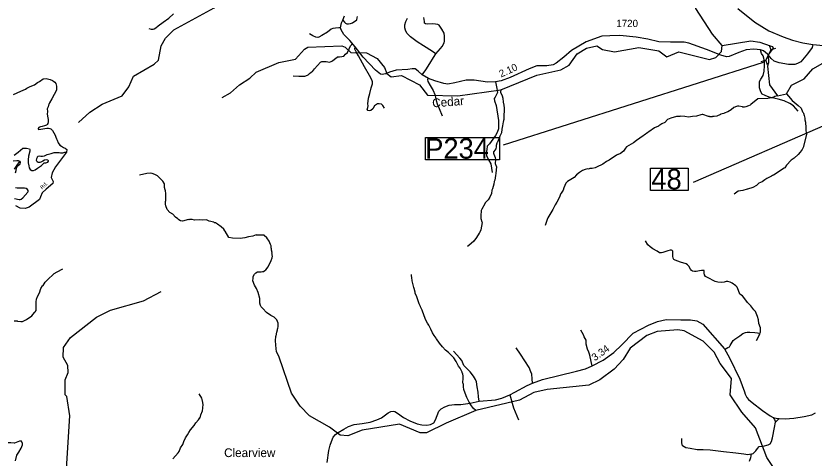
# Model space of a CAD drawing. Extents: x 1159738 to 1321356, y 736314 to 882035.
# Drawn here: x 1263584 to 1277290, y 788278 to 795873 of the extents above; entities that cross this region are included whole.
import ezdxf

# ---------------------------------------------------------------- set-up
doc = ezdxf.new("R2010")
doc.units = 0
for name, color, linetype in [('Exist Boundary Land Use Forest National US Forest Service Label', 7, 'Continuous'), ('Exist Cultural Church Label', 7, 'Continuous'), ('Exist Hydrographic Creek Single Shore', 7, 'Continuous'), ('Exist Hydrographic Creek Single Shore Label', 7, 'Continuous'), ('Exist Hydrographic Misc Water Feature', 7, 'Continuous'), ('Exist Road Non-System Type 51', 7, 'Continuous'), ('Exist Road Primary US Attributed', 7, 'Continuous'), ('Exist Road Secondary Mileage Hundredths English Label', 7, 'Continuous'), ('Exist Road Secondary Structure Pipe CELL', 7, 'Continuous'), ('Exist Road Secondary Structure Pipe Number Label', 7, 'Continuous'), ('Exist Road Secondary Structure Standard Bridge Number Label', 7, 'Continuous'), ('Exist Road Secondary Type 51 Attributed', 7, 'Continuous'), ('Exist Road Secondary Type 51 Number Label', 7, 'Continuous'), ('Exist Road State Agency Type 41 National Forest', 7, 'Continuous')]:
    doc.layers.add(name, color=color, linetype=linetype)

msp = doc.modelspace()

# ---------------------------------------------------------------- linework, layer by layer
at = {"layer": 'Exist Hydrographic Creek Single Shore'}
for points in [[(1275711, 795365), (1275549, 795558), (1275259, 796001), (1275272, 796165), (1275325, 796315)], [(1275711, 795365), (1276205, 795443), (1276362, 795421), (1276536, 795358), (1276576, 795351)], [(1267125, 794473), (1267269, 794553), (1267422, 794691), (1267600, 794802), (1267711, 794908), (1268099, 795074), (1268384, 795128), (1268538, 795305), (1268597, 795337), (1269181, 795358), (1269239, 795337), (1269337, 795243), (1269604, 795238), (1269785, 795142), (1269914, 794989), (1269954, 794886), (1270027, 794829), (1270203, 794848), (1270516, 794691), (1270653, 794511), (1271170, 794501), (1271909, 794606)], [(1271909, 794606), (1272530, 794857), (1272940, 794948), (1273084, 795027), (1273222, 795224), (1273383, 795320), (1273559, 795359), (1273658, 795298), (1273865, 795257), (1274284, 795331), (1274624, 795272), (1274764, 795170), (1274966, 795255), (1275496, 795126), (1275605, 795157), (1275700, 795263), (1275711, 795365)], [(1276492, 795011), (1276528, 794692), (1276665, 794499), (1276819, 794534), (1276903, 794684), (1277122, 794795), (1277269, 794966), (1277691, 795207), (1277817, 795237), (1278225, 795203), (1278392, 795232), (1278546, 795401), (1279213, 795404)], [(1276576, 795351), (1276586, 795322), (1276504, 795203), (1276508, 795066), (1276492, 795011)], [(1276616, 788079), (1276479, 788288), (1276283, 788795), (1276048, 789068), (1275847, 789365), (1275870, 789646), (1275677, 789903), (1275573, 790096), (1275386, 790283), (1275057, 790461), (1274949, 790479), (1274598, 790453), (1274421, 790385), (1274132, 790164), (1274011, 789969), (1273856, 789805), (1273610, 789620), (1273425, 789531), (1272706, 789457), (1272479, 789406), (1272234, 789270), (1271480, 789093), (1270973, 788875), (1270636, 788708), (1270527, 788710), (1270173, 788861), (1269528, 788759), (1269284, 788659), (1269151, 788669), (1268971, 788807), (1268625, 789001), (1268463, 789171), (1268318, 789391), (1268103, 790009)]]:
    msp.add_lwpolyline(points, dxfattribs=at)
at = {"layer": 'Exist Hydrographic Misc Water Feature'}
for points in [[(1264655, 794041), (1264851, 794220), (1265063, 794357), (1265408, 794498), (1265520, 794653), (1265600, 794836), (1265955, 795045), (1266032, 795116), (1266079, 795358), (1266149, 795491), (1266295, 795636), (1266988, 796012), (1267361, 796284), (1267539, 796372), (1267731, 796385), (1267843, 796524), (1267995, 796619), (1268306, 796721), (1268427, 796876), (1268703, 796920), (1269056, 797044), (1269853, 797232), (1269940, 797342)], [(1271909, 794606), (1271906, 794566), (1271934, 794501), (1271947, 794460), (1271953, 794392), (1271964, 794341), (1271970, 794286), (1271965, 794120), (1271960, 794088), (1271956, 794080), (1271955, 794064), (1271951, 794056), (1271941, 793984), (1271927, 793929), (1271925, 793865), (1271895, 793806), (1271856, 793703), (1271850, 793701), (1271841, 793686), (1271830, 793648), (1271829, 793624), (1271823, 793592), (1271810, 793568), (1271791, 793547), (1271787, 793537), (1271786, 793513), (1271790, 793497), (1271812, 793440), (1271819, 793408), (1271813, 793336), (1271830, 793290), (1271835, 793284), (1271828, 793164), (1271819, 793132), (1271808, 793052), (1271799, 793029), (1271790, 792981), (1271767, 792902), (1271757, 792878), (1271748, 792825), (1271723, 792759), (1271696, 792715), (1271650, 792667), (1271612, 792605), (1271610, 792595), (1271585, 792551), (1271576, 792528), (1271572, 792512), (1271566, 792456), (1271566, 792392), (1271585, 792335), (1271590, 792327), (1271566, 792200), (1271544, 792145), (1271538, 792139), (1271496, 792068), (1271446, 792006), (1271362, 791928), (1271337, 791911)], [(1276665, 794499), (1276616, 794487), (1276600, 794480), (1276592, 794480), (1276559, 794469), (1276495, 794455), (1276326, 794448), (1276207, 794350), (1276191, 794338), (1276167, 794327), (1276118, 794311), (1276094, 794307), (1276070, 794308), (1276062, 794312), (1275999, 794322), (1275975, 794323), (1275958, 794320), (1275910, 794299), (1275866, 794263), (1275808, 794224), (1275745, 794204), (1275739, 794199), (1275686, 794184), (1275686, 794180), (1275621, 794154), (1275573, 794144), (1275549, 794145), (1275541, 794141), (1275501, 794142), (1275493, 794146), (1275477, 794147), (1275378, 794178), (1275370, 794178), (1275346, 794175), (1275269, 794149), (1275205, 794147), (1275136, 794134), (1275073, 794147), (1275001, 794150), (1274985, 794146), (1274953, 794147), (1274945, 794143), (1274929, 794144), (1274832, 794119), (1274775, 794095), (1274725, 794042), (1274677, 794017), (1274624, 793983), (1274619, 793978), (1274551, 793952), (1274452, 793881), (1274436, 793873), (1274371, 793827), (1274354, 793812), (1274297, 793772), (1274240, 793735), (1274187, 793695), (1274072, 793623), (1274052, 793599), (1274016, 793551), (1273969, 793512), (1273928, 793491), (1273920, 793492), (1273896, 793480), (1273773, 793396), (1273724, 793370), (1273663, 793328), (1273553, 793273), (1273529, 793264), (1273481, 793253), (1273441, 793251), (1273416, 793243), (1273400, 793244), (1273360, 793237), (1273312, 793219), (1273263, 793185), (1273213, 793144), (1273168, 793099), (1273054, 793029), (1273029, 792999), (1272994, 792921), (1272981, 792881), (1272949, 792826), (1272943, 792820), (1272912, 792746), (1272875, 792672), (1272845, 792629), (1272803, 792550), (1272716, 792403), (1272704, 792378), (1272671, 792275)], [(1276819, 794534), (1276849, 794493), (1276917, 794419), (1277018, 794336), (1277069, 794286), (1277095, 794223), (1277105, 794213), (1277111, 794201), (1277121, 794164), (1277132, 794116), (1277135, 794084), (1277139, 794076), (1277138, 794060), (1277142, 794052), (1277142, 794036), (1277151, 793963), (1277150, 793907), (1277160, 793839), (1277103, 793613), (1277086, 793581), (1277052, 793534), (1277019, 793495), (1276947, 793432), (1276898, 793395), (1276819, 793311), (1276786, 793265), (1276778, 793259), (1276594, 793139), (1276578, 793131), (1276561, 793118), (1276480, 793080), (1276447, 793059), (1276402, 793023), (1276345, 792998), (1276300, 792958), (1276239, 792928), (1276150, 792899), (1276142, 792899), (1276070, 792877), (1275989, 792860), (1275965, 792848), (1275920, 792812)], [(1263556, 793239), (1263615, 793325), (1263635, 793349), (1263644, 793365)], [(1266155, 792698), (1266158, 792810), (1266155, 792824), (1266152, 792870), (1266144, 792886), (1266136, 792926), (1266132, 792986), (1266106, 793035), (1266012, 793126), (1265968, 793150), (1265921, 793165), (1265897, 793170), (1265833, 793168), (1265704, 793140)], [(1268103, 790009), (1268061, 790106), (1268051, 790156), (1268044, 790222), (1268042, 790290), (1268049, 790370), (1268053, 790378), (1268063, 790442), (1268076, 790481), (1268076, 790497), (1268081, 790505), (1268086, 790537), (1268087, 790569), (1268084, 790597), (1268066, 790650), (1268061, 790658), (1268019, 790699), (1267959, 790729), (1267887, 790779), (1267821, 790845), (1267796, 790876), (1267781, 790900), (1267770, 790939), (1267772, 791019), (1267745, 791120), (1267717, 791188), (1267679, 791246), (1267653, 791322), (1267655, 791370), (1267660, 791394), (1267679, 791434), (1267691, 791449), (1267706, 791461), (1267732, 791474), (1267754, 791475), (1267762, 791479), (1267794, 791478), (1267818, 791481), (1267834, 791485), (1267859, 791498), (1267873, 791512), (1267913, 791562), (1267968, 791673), (1267982, 791716), (1267987, 791748), (1267983, 791756), (1267984, 791788), (1267980, 791796), (1267981, 791812), (1267977, 791820), (1267977, 791836), (1267973, 791845), (1267971, 791877), (1267967, 791885), (1267964, 791925), (1267957, 791949), (1267932, 792006), (1267892, 792063), (1267848, 792099), (1267845, 792105), (1267776, 792109), (1267713, 792109), (1267710, 792113), (1267649, 792091), (1267576, 792077), (1267512, 792059), (1267432, 792052), (1267304, 792054), (1267240, 792068), (1267175, 792174), (1267173, 792182), (1267152, 792208), (1267106, 792250), (1267043, 792296), (1267009, 792317), (1266995, 792319), (1266980, 792328), (1266900, 792346), (1266857, 792368), (1266785, 792366), (1266729, 792372), (1266649, 792366), (1266611, 792375), (1266597, 792374), (1266565, 792377), (1266557, 792373), (1266541, 792374), (1266509, 792367), (1266444, 792349), (1266412, 792354), (1266381, 792371), (1266361, 792385), (1266322, 792418), (1266276, 792470), (1266225, 792499), (1266182, 792545), (1266156, 792610), (1266149, 792642), (1266150, 792690), (1266155, 792698)], [(1263555, 790635), (1263603, 790633), (1263610, 790629), (1263666, 790625), (1263698, 790626), (1263767, 790656), (1263858, 790718), (1263903, 790776), (1263915, 790788), (1263928, 790815), (1263933, 790855), (1263930, 790871), (1263931, 790959), (1263938, 791007), (1263956, 791054), (1263986, 791117), (1264011, 791189), (1264041, 791236), (1264049, 791243), (1264087, 791298), (1264149, 791364), (1264209, 791419), (1264242, 791446), (1264291, 791476), (1264390, 791527)], [(1271480, 789093), (1271444, 789131), (1271408, 789176), (1271368, 789236), (1271330, 789315), (1271300, 789392), (1271278, 789453), (1271271, 789501), (1271269, 789549), (1271263, 789551), (1271258, 789569), (1271266, 789649), (1271265, 789689), (1271258, 789721), (1271247, 789746), (1271247, 789754), (1271215, 789819), (1271182, 789858), (1271146, 789935), (1271103, 789998), (1271056, 790044), (1271015, 790091), (1270963, 790133), (1270910, 790188), (1270858, 790252), (1270805, 790326), (1270801, 790340), (1270766, 790381), (1270736, 790430), (1270710, 790490), (1270676, 790558), (1270651, 790592), (1270628, 790633), (1270611, 790674), (1270607, 790690), (1270593, 790722), (1270559, 790819), (1270533, 790876), (1270533, 790884), (1270511, 790925), (1270491, 790977), (1270470, 791046), (1270442, 791111), (1270441, 791127), (1270433, 791143), (1270434, 791151), (1270426, 791168), (1270426, 791176), (1270415, 791208), (1270391, 791321), (1270391, 791337), (1270384, 791361), (1270384, 791377), (1270377, 791409), (1270378, 791433)], [(1264407, 787359), (1264506, 789001), (1264456, 789334), (1264431, 789361), (1264430, 789620), (1264483, 789750), (1264477, 789869), (1264397, 790011), (1264401, 790179), (1264522, 790350), (1264964, 790699), (1265209, 790819), (1265772, 790978), (1266076, 791140)], [(1266278, 788265), (1266369, 788366), (1266385, 788390), (1266409, 788453), (1266447, 788508), (1266465, 788560), (1266495, 788626), (1266528, 788677), (1266550, 788717), (1266583, 788764), (1266643, 788834), (1266675, 788881), (1266716, 788932), (1266740, 788968), (1266745, 788971), (1266759, 789018), (1266787, 789089), (1266794, 789137), (1266793, 789145), (1266796, 789193), (1266793, 789233), (1266783, 789282), (1266774, 789306), (1266730, 789383)]]:
    msp.add_lwpolyline(points, dxfattribs=at)
at = {"layer": 'Exist Road Non-System Type 51'}
msp.add_line((1276353, 790401), (1276295, 790291), dxfattribs=at)
for points in [[(1265864, 795657), (1265907, 795645), (1265923, 795645), (1265938, 795647), (1265957, 795654), (1265984, 795671), (1266027, 795702), (1266111, 795765), (1266210, 795833), (1266291, 795911)], [(1269199, 795801), (1269225, 795769), (1269243, 795749), (1269267, 795739), (1269297, 795738), (1269331, 795744), (1269362, 795756), (1269402, 795786), (1269430, 795798), (1269439, 795807), (1269446, 795842), (1269449, 795866)], [(1270797, 795222), (1270740, 795264), (1270581, 795362), (1270474, 795430), (1270362, 795517), (1270298, 795579), (1270274, 795627), (1270264, 795670), (1270260, 795723), (1270277, 795778), (1270310, 795836)], [(1270797, 795222), (1270874, 795315), (1270905, 795349), (1270939, 795410), (1270946, 795438), (1270943, 795525), (1270938, 795576), (1270897, 795647), (1270854, 795714), (1270831, 795729), (1270788, 795731), (1270739, 795737), (1270657, 795731), (1270617, 795736), (1270602, 795749), (1270599, 795778), (1270591, 795848)], [(1269157, 795667), (1269127, 795669), (1269072, 795665), (1269025, 795659), (1268999, 795646), (1268936, 795596), (1268836, 795540), (1268787, 795511), (1268767, 795505), (1268733, 795508), (1268680, 795532), (1268626, 795567)], [(1268346, 794847), (1268441, 794838), (1268499, 794837), (1268542, 794838), (1268564, 794842), (1268602, 794862), (1268623, 794885), (1268654, 794905), (1268674, 794921), (1268710, 794967), (1268815, 795077), (1268839, 795089), (1268875, 795093), (1268911, 795089), (1268966, 795081), (1268997, 795089), (1269018, 795101), (1269055, 795132), (1269098, 795167), (1269105, 795168), (1269143, 795172), (1269182, 795177), (1269213, 795185), (1269242, 795218), (1269275, 795247), (1269309, 795307), (1269332, 795357), (1269351, 795381), (1269361, 795398)], [(1269914, 794288), (1269885, 794333), (1269861, 794356), (1269824, 794366), (1269795, 794365), (1269778, 794352), (1269743, 794329), (1269715, 794280), (1269676, 794247), (1269658, 794244), (1269624, 794246), (1269614, 794260), (1269624, 794298), (1269630, 794329), (1269628, 794363), (1269641, 794462), (1269659, 794540), (1269685, 794637), (1269708, 794705), (1269705, 794744), (1269695, 794777), (1269655, 794852), (1269569, 795001), (1269466, 795190), (1269427, 795259), (1269406, 795300), (1269409, 795340)], [(1277020, 794239), (1276939, 794331), (1276874, 794370), (1276778, 794413), (1276676, 794441), (1276520, 794476), (1276453, 794504), (1276399, 794530), (1276376, 794569), (1276356, 794637), (1276353, 794703), (1276356, 794747), (1276377, 794785), (1276417, 794849), (1276435, 794926), (1276438, 795015), (1276438, 795082), (1276427, 795148), (1276419, 795187), (1276389, 795227), (1276371, 795289)], [(1270560, 794862), (1270622, 794948), (1270690, 795058), (1270756, 795159), (1270797, 795222)], [(1270666, 794799), (1270653, 794780), (1270657, 794749), (1270696, 794680), (1270750, 794591), (1270777, 794524), (1270790, 794477), (1270803, 794418), (1270818, 794366), (1270850, 794282), (1270903, 794157)], [(1271820, 794739), (1271843, 794629), (1271852, 794558), (1271838, 794523), (1271812, 794478), (1271799, 794452), (1271804, 794414), (1271831, 794335), (1271870, 794077), (1271872, 793933), (1271849, 793873), (1271819, 793822), (1271717, 793678), (1271677, 793638), (1271668, 793581), (1271659, 793516), (1271665, 793474), (1271702, 793401), (1271738, 793332), (1271765, 793185)], [(1263554, 793481), (1263624, 793534), (1263702, 793599), (1263724, 793603), (1263765, 793603), (1263815, 793591), (1263824, 793579), (1263822, 793549), (1263801, 793465), (1263791, 793402), (1263791, 793350), (1263803, 793299), (1263808, 793264), (1263825, 793237), (1263854, 793218), (1263887, 793218), (1263915, 793230), (1263956, 793256), (1264024, 793302), (1264059, 793340), (1264069, 793350), (1264079, 793352), (1264098, 793350), (1264133, 793361), (1264143, 793376), (1264141, 793386), (1264131, 793397), (1264107, 793400), (1264074, 793397), (1264043, 793379), (1264012, 793359)], [(1264012, 793359), (1263994, 793354), (1263966, 793354), (1263945, 793367), (1263939, 793390), (1263942, 793422), (1263952, 793446), (1263961, 793464), (1263980, 793469), (1264012, 793462), (1264038, 793462), (1264076, 793470), (1264122, 793493), (1264187, 793512), (1264239, 793529), (1264273, 793529), (1264323, 793527), (1264351, 793524), (1264390, 793522), (1264423, 793531), (1264451, 793533)], [(1263576, 793177), (1263585, 793220), (1263594, 793257), (1263609, 793292), (1263624, 793306), (1263657, 793330), (1263661, 793357), (1263655, 793374), (1263626, 793385), (1263597, 793386), (1263533, 793376)], [(1263556, 792735), (1263638, 792719), (1263657, 792719), (1263674, 792723), (1263704, 792749), (1263788, 792845), (1263793, 792857), (1263791, 792872), (1263784, 792889), (1263757, 792907), (1263729, 792915), (1263676, 792914), (1263637, 792912), (1263606, 792912), (1263573, 792919)], [(1276353, 790401), (1276370, 790446), (1276372, 790468), (1276370, 790515), (1276343, 790590), (1276339, 790650), (1276322, 790709), (1276284, 790796), (1276257, 790824), (1276204, 790893), (1276150, 790951), (1276085, 791033), (1276059, 791063), (1276016, 791094), (1275993, 791155), (1275970, 791211), (1275946, 791239), (1275883, 791280), (1275847, 791297), (1275807, 791313), (1275783, 791313), (1275747, 791302), (1275704, 791295), (1275637, 791301), (1275591, 791313), (1275459, 791380), (1275428, 791399), (1275407, 791423), (1275402, 791453), (1275406, 791487), (1275401, 791497), (1275384, 791501), (1275355, 791499), (1275322, 791492), (1275267, 791480), (1275236, 791480), (1275204, 791489), (1275185, 791497), (1275171, 791525), (1275142, 791574), (1275118, 791598), (1275097, 791614), (1274998, 791643), (1274905, 791679), (1274883, 791690), (1274872, 791710), (1274866, 791744), (1274866, 791786), (1274867, 791834), (1274855, 791842), (1274843, 791848), (1274819, 791848), (1274780, 791837), (1274696, 791808), (1274673, 791803), (1274637, 791806), (1274594, 791834), (1274521, 791873), (1274475, 791904), (1274435, 791940), (1274398, 792009)], [(1273478, 789859), (1273463, 789938), (1273440, 790044), (1273425, 790098), (1273400, 790150), (1273379, 790233), (1273374, 790301), (1273343, 790362), (1273329, 790397), (1273284, 790477)], [(1275757, 790134), (1275781, 790158), (1275811, 790174), (1275838, 790191), (1275852, 790210), (1275903, 790299), (1275931, 790322), (1276018, 790378), (1276070, 790418), (1276116, 790433), (1276142, 790438), (1276188, 790440), (1276271, 790435), (1276319, 790428), (1276341, 790421), (1276353, 790401)], [(1271540, 789254), (1271526, 789330), (1271519, 789410), (1271505, 789500), (1271491, 789589), (1271475, 789629), (1271442, 789685), (1271387, 789756), (1271338, 789805), (1271308, 789831), (1271277, 789867), (1271241, 789952), (1271208, 789993), (1271099, 790113)], [(1272457, 789564), (1272450, 789639), (1272444, 789717), (1272429, 789759), (1272396, 789832), (1272250, 790063), (1272172, 790169)], [(1272068, 789366), (1272127, 789139), (1272217, 788932)], [(1276587, 788975), (1276612, 788938), (1276625, 788912), (1276631, 788895)], [(1276211, 788342), (1276244, 788356), (1276292, 788402), (1276318, 788444), (1276349, 788473), (1276419, 788484), (1276501, 788503), (1276535, 788524), (1276560, 788562), (1276579, 788627), (1276609, 788802), (1276631, 788895), (1276669, 788935), (1276690, 788956)], [(1263574, 788230), (1263597, 788328), (1263633, 788376), (1263671, 788445), (1263693, 788506), (1263693, 788529), (1263687, 788558), (1263681, 788566), (1263647, 788570), (1263585, 788547), (1263560, 788535), (1263553, 788535), (1263495, 788541), (1263451, 788539), (1263409, 788543), (1263367, 788537), (1263311, 788535), (1263277, 788556), (1263229, 788564), (1263173, 788579), (1263148, 788593)], [(1276211, 788342), (1276152, 788332), (1276085, 788342), (1275948, 788362), (1275737, 788387), (1275509, 788412), (1275388, 788418), (1275281, 788421), (1275162, 788439), (1275087, 788452), (1275034, 788488), (1275017, 788537), (1275021, 788615)], [(1276182, 788222), (1276203, 788285), (1276209, 788312), (1276211, 788342)]]:
    msp.add_lwpolyline(points, dxfattribs=at)
at = {"layer": 'Exist Road Primary US Attributed'}
for points in [[(1275983, 796001), (1276275, 795769), (1276515, 795616), (1276758, 795512), (1276918, 795456), (1277097, 795410), (1277271, 795385)], [(1277271, 795385), (1277455, 795364), (1277586, 795356), (1277736, 795362), (1277963, 795386), (1278413, 795448), (1278739, 795473), (1278946, 795473), (1279162, 795459), (1279265, 795445), (1279318, 795436)]]:
    msp.add_lwpolyline(points, dxfattribs=at)
at = {"layer": 'Exist Road Secondary Structure Pipe CELL'}
for p, q in [((1276548, 795292), (1276460, 795114)), ((1276519, 795370), (1276548, 795292)), ((1276627, 795316), (1276548, 795292)), ((1276381, 795089), (1276460, 795114)), ((1276489, 795036), (1276460, 795114))]:
    msp.add_line(p, q, dxfattribs=at)
at = {"layer": 'Exist Road Secondary Structure Pipe Number Label'}
msp.add_line((1276417, 795074), (1271953, 793655), dxfattribs=at)
msp.add_lwpolyline([(1270620, 793785), (1271886, 793785), (1271886, 793401), (1270620, 793401)], close=True, dxfattribs=at)
at = {"layer": 'Exist Road Secondary Structure Standard Bridge Number Label'}
msp.add_line((1279368, 794819), (1275213, 793010), dxfattribs=at)
msp.add_lwpolyline([(1274484, 793257), (1275128, 793257), (1275128, 792875), (1274484, 792875)], close=True, dxfattribs=at)
at = {"layer": 'Exist Road Secondary Type 51 Attributed'}
for points in [[(1276504, 795203), (1276493, 795215), (1276424, 795274), (1276371, 795289), (1276258, 795300), (1276123, 795290), (1275997, 795248), (1275835, 795175), (1275785, 795170), (1275688, 795200), (1275442, 795295), (1275142, 795407), (1275057, 795424), (1274824, 795424), (1274626, 795430), (1274435, 795473), (1274233, 795509), (1273954, 795537), (1273781, 795529), (1273646, 795524), (1273375, 795428), (1273126, 795279), (1272991, 795165), (1272862, 795060), (1272808, 795036), (1272702, 795017), (1272532, 795014), (1272397, 794963), (1272070, 794814), (1271918, 794758), (1271820, 794739), (1271680, 794733), (1271455, 794771), (1271318, 794768), (1271121, 794725), (1271001, 794702), (1270933, 794710), (1270779, 794758), (1270666, 794799), (1270560, 794862), (1270491, 794926), (1270437, 794962), (1270390, 794964), (1270315, 794953), (1270116, 794941), (1269999, 794909), (1269931, 794880), (1269874, 794869), (1269845, 794874), (1269761, 794942), (1269545, 795166), (1269409, 795340), (1269315, 795451), (1269217, 795557), (1269169, 795632), (1269157, 795667), (1269172, 795753), (1269199, 795801), (1269227, 795876)], [(1277271, 795385), (1277261, 795331), (1277179, 795222), (1277066, 795085), (1277006, 795054), (1276961, 795041), (1276912, 795038), (1276850, 795041), (1276690, 795066), (1276606, 795095), (1276554, 795141), (1276504, 795203)], [(1268931, 788199), (1268959, 788409), (1268979, 788499), (1269000, 788560), (1269033, 788635), (1269074, 788680), (1269119, 788715), (1269212, 788772), (1269296, 788819), (1269392, 788851), (1269530, 788871), (1269668, 788896), (1269782, 788933), (1269861, 788971), (1269978, 789057), (1270023, 789078), (1270062, 789082), (1270090, 789077), (1270136, 789047), (1270241, 788975), (1270348, 788916), (1270476, 788866), (1270557, 788848), (1270640, 788840), (1270704, 788854), (1270758, 788885), (1270791, 788933), (1270815, 789008), (1270847, 789081), (1270889, 789123), (1270952, 789159), (1271023, 789187), (1271113, 789197), (1271224, 789197), (1271387, 789222), (1271540, 789254), (1271820, 789280), (1271931, 789306), (1272068, 789366), (1272154, 789412), (1272362, 789525), (1272457, 789564), (1272624, 789626), (1273208, 789769), (1273367, 789813), (1273478, 789859), (1273668, 789957), (1273853, 790092), (1273990, 790222), (1274183, 790422), (1274449, 790563), (1274603, 790625), (1274748, 790656), (1275001, 790653), (1275166, 790650), (1275277, 790636), (1275381, 790578), (1275752, 790156), (1275838, 790000), (1276015, 789635), (1276095, 789416), (1276109, 789374), (1276136, 789319), (1276167, 789281), (1276227, 789230), (1276406, 789095), (1276534, 789000), (1276587, 788975), (1276639, 788961), (1276690, 788956), (1276795, 788953), (1276943, 788961), (1277119, 788992), (1277251, 789021), (1277317, 789056)]]:
    msp.add_lwpolyline(points, dxfattribs=at)
at = {"layer": 'Exist Road State Agency Type 41 National Forest'}
msp.add_lwpolyline([(1263541, 794524), (1263668, 794580), (1263750, 794614), (1263773, 794635), (1263830, 794660), (1263901, 794692), (1263951, 794727), (1263990, 794749), (1264051, 794790), (1264100, 794801), (1264171, 794779), (1264210, 794766), (1264231, 794752), (1264252, 794735), (1264269, 794713), (1264278, 794669), (1264279, 794598), (1264197, 794449), (1264157, 794379), (1264149, 794354), (1264140, 794338), (1264134, 794310), (1264122, 794275), (1264123, 794234), (1264121, 794184), (1264130, 794122), (1264134, 794092), (1264137, 794053), (1264131, 794025), (1264120, 794009), (1264107, 793998), (1264075, 793984), (1264032, 793973), (1264005, 793968), (1263988, 793961), (1263977, 793955), (1263965, 793939), (1263963, 793929), (1263974, 793922), (1264008, 793927), (1264046, 793936), (1264082, 793941), (1264113, 793946), (1264141, 793948), (1264163, 793941), (1264182, 793931), (1264210, 793904), (1264235, 793867), (1264256, 793823), (1264271, 793792), (1264282, 793764), (1264291, 793737), (1264308, 793694), (1264339, 793654), (1264367, 793634), (1264400, 793613), (1264428, 793599), (1264457, 793576), (1264451, 793533), (1264346, 793395), (1264262, 793282), (1264208, 793179), (1264186, 793098), (1264222, 793028), (1264219, 792995), (1264105, 792898), (1264035, 792836), (1264006, 792763), (1263987, 792720), (1263812, 792590), (1263742, 792566), (1263654, 792570), (1263579, 792610)], dxfattribs=at)

# ---------------------------------------------------------------- texts
at = {"layer": 'Exist Boundary Land Use Forest National US Forest Service Label'}
msp.add_text('Rd.', height=65.6, rotation=43.5623, dxfattribs=at).set_placement((1264034, 792891))
at = {"layer": 'Exist Cultural Church Label'}
msp.add_text('Clearview', height=150, dxfattribs=at).set_placement((1267158, 788294))
at = {"layer": 'Exist Hydrographic Creek Single Shore Label'}
msp.add_text('Cedar ', height=150, rotation=4.5152, dxfattribs=at).set_placement((1270739, 794301))
at = {"layer": 'Exist Road Secondary Mileage Hundredths English Label'}
for s, rotation, p in [('2.10', 24.459, (1271915, 794814)), ('3.34', 36.0482, (1273527, 789939))]:
    msp.add_text(s, height=125, rotation=rotation, dxfattribs=at).set_placement(p)
at = {"layer": 'Exist Road Secondary Structure Pipe Number Label'}
msp.add_text('P234', height=350, dxfattribs=at).set_placement((1270613, 793421))
at = {"layer": 'Exist Road Secondary Structure Standard Bridge Number Label'}
msp.add_text('48', height=350, dxfattribs=at).set_placement((1274497, 792894))
at = {"layer": 'Exist Road Secondary Type 51 Number Label'}
msp.add_text('1720', height=125, dxfattribs=at).set_placement((1273895, 795682))

doc.saveas('drawing.dxf')
